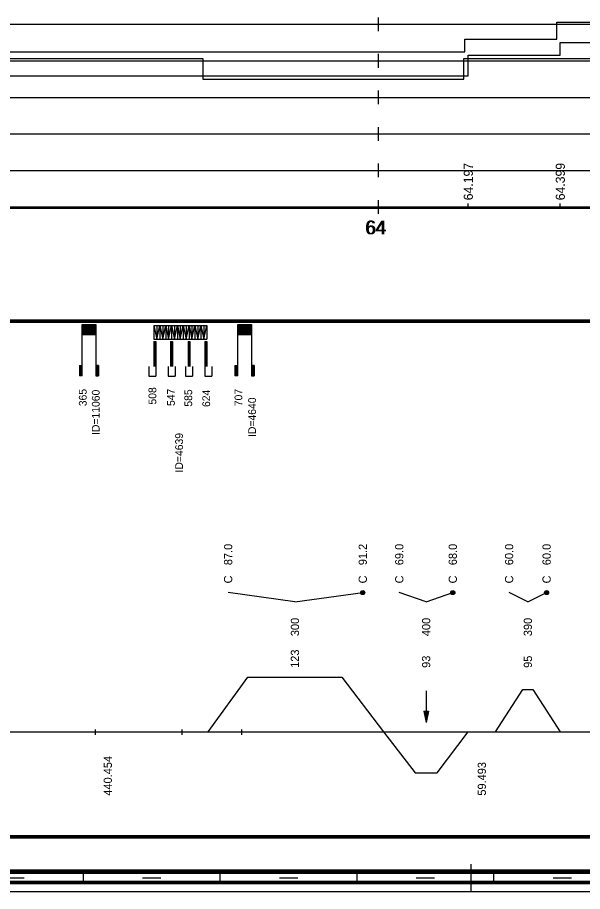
# Model space of a CAD drawing. Extents: x 2 to 10148, y 0 to 380.
# Drawn here: x 6620.6 to 6744.4, y 0 to 191.5 of the extents above; entities that cross this region are included whole.
import ezdxf

# ---------------------------------------------------------------- set-up
doc = ezdxf.new("R2010")
doc.units = 0
for name, color, linetype in [('CARA_S_OBJEKTY', 7, 'Continuous'), ('KRIV1_CARA', 7, 'Continuous'), ('KRIV1_TEXT', 7, 'Continuous'), ('OBJEKTY_TEXT', 7, 'Continuous'), ('OBJEKTY_TVAR', 7, 'Continuous'), ('RAM', 7, 'Continuous'), ('RYCHL_A', 7, 'Continuous'), ('RYCHL_B', 7, 'Continuous'), ('RYCHL_C', 7, 'Continuous'), ('RYCHL_RASTR', 7, 'Continuous'), ('RYCHL_STAN', 7, 'Continuous'), ('STAN_CARA', 7, 'Continuous'), ('STANIC_ZMEN_V', 7, 'Continuous')]:
    doc.layers.add(name, color=color, linetype=linetype)

msp = doc.modelspace()

# ---------------------------------------------------------------- linework, layer by layer
for p, q in [((6637.6, 35.51), (6637.6, 34.32)), ((6656.61, 35.51), (6656.61, 34.32)), ((6669.66, 35.51), (6669.66, 34.32))]:
    msp.add_line(p, q)
at = {"layer": 'CARA_S_OBJEKTY'}
for p, q in [((5974.91, 125.25), (6872.96, 125.25)), ((5974.91, 125), (6872.96, 125)), ((5974.91, 124.75), (6872.96, 124.75))]:
    msp.add_line(p, q, dxfattribs=at)
at = {"layer": 'KRIV1_CARA'}
for p, q in [((6662.39, 35), (6671.09, 47)), ((6671.09, 47), (6691.7, 47)), ((6691.7, 47), (6700.82, 35)), ((6725.35, 35), (6731.35, 44.23)), ((6731.35, 44.23), (6733.57, 44.23)), ((6733.57, 44.23), (6739.57, 35)), ((5974.91, 35), (6872.96, 35)), ((6700.82, 35), (6707.72, 26)), ((6712.6, 26), (6719.4, 35)), ((6707.72, 26), (6712.6, 26))]:
    msp.add_line(p, q, dxfattribs=at)
at = {"layer": 'KRIV1_TEXT'}
for p, q in [((6681.39, 63.5), (6666.74, 65.5)), ((6681.39, 63.5), (6696.26, 65.5)), ((6710.16, 63.5), (6704.27, 65.5)), ((6710.16, 63.5), (6716, 65.5)), ((6732.46, 63.5), (6728.35, 65.5)), ((6732.46, 63.5), (6736.57, 65.5)), ((6710.16, 44), (6710.16, 42.2)), ((6710.16, 42.2), (6710.16, 40)), ((6709.66, 39.5), (6710.16, 37)), ((6709.66, 39.5), (6710.66, 39.5)), ((6709.76, 39.5), (6710.16, 37.5)), ((6709.86, 39.5), (6710.16, 38)), ((6709.96, 39.5), (6710.16, 38.5)), ((6710.06, 39.5), (6710.16, 39)), ((6710.16, 40), (6710.16, 37)), ((6710.66, 39.5), (6710.16, 37)), ((6710.56, 39.5), (6710.16, 37.5)), ((6710.46, 39.5), (6710.16, 38)), ((6710.36, 39.5), (6710.16, 38.5)), ((6710.26, 39.5), (6710.16, 39)), ((6710.16, 39.5), (6710.16, 39.5)), ((6710.16, 39.5), (6710.16, 39.5))]:
    msp.add_line(p, q, dxfattribs=at)
for centre, radius in [((6696.26, 65.5), 0.45), ((6696.26, 65.5), 0.3), ((6696.26, 65.5), 0.15), ((6716, 65.5), 0.45), ((6716, 65.5), 0.3), ((6716, 65.5), 0.15), ((6736.57, 65.5), 0.45), ((6736.57, 65.5), 0.3), ((6736.57, 65.5), 0.15)]:
    msp.add_circle(centre, radius, dxfattribs=at)
at = {"layer": 'OBJEKTY_TVAR'}
for p, q in [((6634.72, 124.25), (6637.72, 124.25)), ((6634.72, 113), (6634.72, 124.25)), ((6634.72, 124.17), (6637.72, 124.17)), ((6634.72, 124.1), (6637.72, 124.1)), ((6634.72, 124.02), (6637.72, 124.02)), ((6634.72, 123.95), (6637.72, 123.95)), ((6634.72, 123.87), (6637.72, 123.87)), ((6634.72, 123.8), (6637.72, 123.8)), ((6634.72, 123.72), (6637.72, 123.72)), ((6634.72, 123.65), (6637.72, 123.65)), ((6634.72, 123.57), (6637.72, 123.57)), ((6634.72, 123.5), (6637.72, 123.5)), ((6634.72, 123.42), (6637.72, 123.42)), ((6634.72, 123.35), (6637.72, 123.35)), ((6634.72, 123.27), (6637.72, 123.27)), ((6634.72, 123.2), (6637.72, 123.2)), ((6634.72, 123.12), (6637.72, 123.12)), ((6634.72, 123.05), (6637.72, 123.05)), ((6634.72, 122.97), (6637.72, 122.97)), ((6634.72, 122.9), (6637.72, 122.9)), ((6634.72, 122.82), (6637.72, 122.82)), ((6634.72, 122.75), (6637.72, 122.75)), ((6634.72, 122.67), (6637.72, 122.67)), ((6634.72, 122.6), (6637.72, 122.6)), ((6637.72, 124.25), (6637.72, 113)), ((6650.44, 124), (6651.09, 121)), ((6650.44, 124), (6650.44, 121)), ((6650.44, 124), (6654.35, 124)), ((6651.09, 124), (6651.09, 121)), ((6651.09, 121), (6651.75, 124)), ((6651.75, 124), (6651.75, 121)), ((6651.75, 124), (6652.4, 121)), ((6652.4, 124), (6652.4, 121)), ((6652.4, 121), (6653.05, 124)), ((6653.05, 124), (6653.05, 121)), ((6653.05, 124), (6653.7, 121)), ((6653.7, 124), (6653.7, 121)), ((6653.7, 121), (6654.35, 124)), ((6654.35, 124), (6654.35, 121)), ((6654.35, 124), (6654.99, 121)), ((6654.35, 124), (6654.35, 121)), ((6654.35, 124), (6658.17, 124)), ((6654.99, 124), (6654.99, 121)), ((6654.99, 121), (6655.62, 124)), ((6655.62, 124), (6655.62, 121)), ((6655.62, 124), (6656.26, 121)), ((6656.26, 124), (6656.26, 121)), ((6656.26, 121), (6656.89, 124)), ((6656.89, 124), (6656.89, 121)), ((6656.89, 124), (6657.53, 121)), ((6657.53, 124), (6657.53, 121)), ((6657.53, 121), (6658.17, 124)), ((6658.17, 124), (6658.17, 121)), ((6658.17, 124), (6658.82, 121)), ((6658.17, 124), (6658.17, 121)), ((6658.17, 124), (6662.08, 124)), ((6658.82, 124), (6658.82, 121)), ((6658.82, 121), (6659.47, 124)), ((6659.47, 124), (6659.47, 121)), ((6659.47, 124), (6660.12, 121)), ((6660.12, 124), (6660.12, 121)), ((6660.12, 121), (6660.78, 124)), ((6660.78, 124), (6660.78, 121)), ((6660.78, 124), (6661.43, 121)), ((6661.43, 124), (6661.43, 121)), ((6661.43, 121), (6662.08, 124)), ((6662.08, 124), (6662.08, 121)), ((6668.85, 124.25), (6671.85, 124.25)), ((6668.85, 113), (6668.85, 124.25)), ((6668.85, 124.17), (6671.85, 124.17)), ((6668.85, 124.1), (6671.85, 124.1)), ((6668.85, 124.02), (6671.85, 124.02)), ((6668.85, 123.95), (6671.85, 123.95)), ((6668.85, 123.87), (6671.85, 123.87)), ((6668.85, 123.8), (6671.85, 123.8)), ((6668.85, 123.72), (6671.85, 123.72)), ((6668.85, 123.65), (6671.85, 123.65)), ((6668.85, 123.57), (6671.85, 123.57)), ((6668.85, 123.5), (6671.85, 123.5)), ((6668.85, 123.42), (6671.85, 123.42)), ((6668.85, 123.35), (6671.85, 123.35)), ((6668.85, 123.27), (6671.85, 123.27)), ((6668.85, 123.2), (6671.85, 123.2)), ((6668.85, 123.12), (6671.85, 123.12)), ((6668.85, 123.05), (6671.85, 123.05)), ((6668.85, 122.97), (6671.85, 122.97)), ((6668.85, 122.9), (6671.85, 122.9)), ((6668.85, 122.82), (6671.85, 122.82)), ((6668.85, 122.75), (6671.85, 122.75)), ((6668.85, 122.67), (6671.85, 122.67)), ((6668.85, 122.6), (6671.85, 122.6)), ((6671.85, 124.25), (6671.85, 113)), ((6634.72, 122.52), (6637.72, 122.52)), ((6634.72, 122.45), (6637.72, 122.45)), ((6634.72, 122.37), (6637.72, 122.37)), ((6634.72, 122.3), (6637.72, 122.3)), ((6634.72, 122.22), (6637.72, 122.22)), ((6634.72, 122.15), (6637.72, 122.15)), ((6634.72, 122.07), (6637.72, 122.07)), ((6650.44, 121), (6654.35, 121)), ((6654.35, 121), (6658.17, 121)), ((6658.17, 121), (6662.08, 121)), ((6668.85, 122.52), (6671.85, 122.52)), ((6668.85, 122.45), (6671.85, 122.45)), ((6668.85, 122.37), (6671.85, 122.37)), ((6668.85, 122.3), (6671.85, 122.3)), ((6668.85, 122.22), (6671.85, 122.22)), ((6668.85, 122.15), (6671.85, 122.15)), ((6668.85, 122.07), (6671.85, 122.07)), ((6650.44, 120.5), (6650.44, 115)), ((6650.44, 120.5), (6650.87, 120.5)), ((6650.66, 120.5), (6650.66, 115)), ((6650.87, 120.5), (6650.87, 115)), ((6654.14, 120.5), (6654.14, 115)), ((6654.14, 120.5), (6654.56, 120.5)), ((6654.35, 120.5), (6654.35, 115)), ((6654.56, 120.5), (6654.56, 115)), ((6657.95, 120.5), (6657.95, 115)), ((6657.95, 120.5), (6658.38, 120.5)), ((6658.17, 120.5), (6658.17, 115)), ((6658.38, 120.5), (6658.38, 115)), ((6661.66, 120.5), (6661.66, 115)), ((6661.66, 120.5), (6662.08, 120.5)), ((6661.87, 120.5), (6661.87, 115)), ((6662.08, 120.5), (6662.08, 115)), ((6634.12, 115.25), (6634.12, 113)), ((6634.12, 115.25), (6634.72, 115.25)), ((6634.19, 115.25), (6634.19, 113)), ((6634.27, 115.25), (6634.27, 113)), ((6634.34, 115.25), (6634.34, 113)), ((6634.42, 115.25), (6634.42, 113)), ((6634.49, 115.25), (6634.49, 113)), ((6634.57, 115.25), (6634.57, 113)), ((6634.64, 115.25), (6634.64, 113)), ((6638.32, 115.25), (6637.72, 115.25)), ((6637.8, 115.25), (6637.8, 113)), ((6637.87, 115.25), (6637.87, 113)), ((6637.95, 115.25), (6637.95, 113)), ((6638.02, 115.25), (6638.02, 113)), ((6638.1, 115.25), (6638.1, 113)), ((6638.17, 115.25), (6638.17, 113)), ((6638.25, 115.25), (6638.25, 113)), ((6638.32, 115.25), (6638.32, 113)), ((6649.37, 115), (6649.37, 112.9)), ((6650.87, 115), (6650.87, 112.9)), ((6653.6, 115), (6653.6, 112.9)), ((6655.1, 115), (6655.1, 112.9)), ((6657.42, 115), (6657.42, 112.9)), ((6658.92, 115), (6658.92, 112.9)), ((6661.66, 115), (6661.66, 112.9)), ((6663.16, 115), (6663.16, 112.9)), ((6668.25, 115.25), (6668.25, 113)), ((6668.25, 115.25), (6668.85, 115.25)), ((6668.32, 115.25), (6668.32, 113)), ((6668.4, 115.25), (6668.4, 113)), ((6668.47, 115.25), (6668.47, 113)), ((6668.55, 115.25), (6668.55, 113)), ((6668.62, 115.25), (6668.62, 113)), ((6668.7, 115.25), (6668.7, 113)), ((6668.77, 115.25), (6668.77, 113)), ((6672.45, 115.25), (6671.85, 115.25)), ((6671.93, 115.25), (6671.93, 113)), ((6672, 115.25), (6672, 113)), ((6672.08, 115.25), (6672.08, 113)), ((6672.15, 115.25), (6672.15, 113)), ((6672.23, 115.25), (6672.23, 113)), ((6672.3, 115.25), (6672.3, 113)), ((6672.38, 115.25), (6672.38, 113)), ((6672.45, 115.25), (6672.45, 113)), ((6634.72, 113), (6634.12, 113)), ((6637.72, 113), (6638.32, 113)), ((6668.85, 113), (6668.25, 113)), ((6671.85, 113), (6672.45, 113)), ((6649.37, 112.9), (6650.87, 112.9)), ((6653.6, 112.9), (6655.1, 112.9)), ((6657.42, 112.9), (6658.92, 112.9)), ((6661.66, 112.9), (6663.16, 112.9))]:
    msp.add_line(p, q, dxfattribs=at)
at = {"layer": 'RAM'}
for p, q in [((6720, 0), (6720, 6)), ((5974.91, 4.75), (6872.96, 4.75)), ((5974.91, 4.5), (6872.96, 4.5)), ((5974.91, 4.25), (6872.96, 4.25)), ((5974.91, 4), (6872.96, 4)), ((6635, 2), (6635, 4)), ((6665, 2), (6665, 4)), ((6695, 2), (6695, 4)), ((6725, 2), (6725, 4)), ((5974.91, 2.25), (6872.96, 2.25)), ((5974.91, 2), (6872.96, 2)), ((6618, 3), (6622, 3)), ((6648, 3), (6652, 3)), ((6678, 3), (6682, 3)), ((6708, 3), (6712, 3)), ((6738, 3), (6742, 3)), ((5974.91, 1.75), (6872.96, 1.75)), ((5974.91, 0), (6872.96, 0))]:
    msp.add_line(p, q, dxfattribs=at)
at = {"layer": 'RYCHL_A'}
for p, q in [((6617.69, 182.5), (6661.19, 182.5)), ((6661.19, 182.5), (6661.19, 178)), ((6718.39, 178), (6718.39, 182.5)), ((6718.39, 182.5), (6872.99, 182.5)), ((6661.19, 178), (6718.39, 178))]:
    msp.add_line(p, q, dxfattribs=at)
at = {"layer": 'RYCHL_B'}
for p, q in [((6739.57, 183.25), (6739.57, 186)), ((6739.57, 186), (6905.42, 186)), ((6719.4, 178.75), (6719.4, 183.25)), ((6719.4, 183.25), (6739.57, 183.25)), ((6614.69, 178.75), (6719.4, 178.75))]:
    msp.add_line(p, q, dxfattribs=at)
at = {"layer": 'RYCHL_C'}
for p, q in [((6738.82, 186.75), (6738.82, 190.5)), ((6738.82, 190.5), (6905.84, 190.5)), ((6718.65, 184), (6718.65, 186.75)), ((6718.65, 186.75), (6738.82, 186.75)), ((6614.06, 184), (6718.65, 184))]:
    msp.add_line(p, q, dxfattribs=at)
at = {"layer": 'RYCHL_RASTR'}
for p, q in [((6699.69, 188.5), (6699.69, 191.5)), ((5971.21, 190), (6871.33, 190)), ((5971.5, 182), (6871.56, 182)), ((6699.69, 180.5), (6699.69, 183.5)), ((6699.69, 172.5), (6699.69, 175.5)), ((5971.78, 174), (6873.11, 174)), ((6699.69, 164.5), (6699.69, 167.5)), ((5971.77, 166), (6873.11, 166)), ((6699.69, 156.5), (6699.69, 159.5)), ((5971.78, 158), (6873.11, 158)), ((6699.69, 148.5), (6699.69, 151.5)), ((5974.91, 150), (6872.96, 150)), ((5974.91, 149.75), (6872.96, 149.75))]:
    msp.add_line(p, q, dxfattribs=at)
at = {"layer": 'STAN_CARA'}
for p, q in [((6301.19, 12.25), (6798.19, 12.25)), ((6301.19, 12), (6798.19, 12)), ((6301.19, 12), (6798.19, 12)), ((6301.19, 11.75), (6798.19, 11.75))]:
    msp.add_line(p, q, dxfattribs=at)
at = {"layer": 'STANIC_ZMEN_V'}
for p, q in [((6719.4, 150), (6719.4, 150.75)), ((6739.57, 150), (6739.57, 150.75))]:
    msp.add_line(p, q, dxfattribs=at)

# ---------------------------------------------------------------- texts
at = {"layer": 'KRIV1_TEXT'}
for s, p in [('87.0', (6667.64, 71.5)), ('91.2', (6697.16, 71.5)), ('69.0', (6705.17, 71.5)), ('68.0', (6716.9, 71.5)), ('60.0', (6729.25, 71.5)), ('60.0', (6737.47, 71.5)), ('C', (6667.64, 67.5)), ('C', (6697.16, 67.5)), ('C', (6705.17, 67.5)), ('C', (6716.9, 67.5)), ('C', (6729.25, 67.5)), ('C', (6737.47, 67.5)), ('300', (6682.29, 55.95)), ('400', (6711.06, 55.95)), ('390', (6733.36, 55.95)), ('123', (6682.29, 49)), ('93', (6711.06, 49)), ('95', (6733.36, 49)), ('440.454', (6641.26, 21)), ('59.493', (6723.27, 21))]:
    msp.add_text(s, height=1.8, rotation=90, dxfattribs=at).set_placement(p)
at = {"layer": 'OBJEKTY_TEXT'}
for s, p in [('365', (6635.72, 106.33)), ('ID=11060', (6638.57, 100.03)), ('508', (6650.99, 106.69)), ('547', (6655.05, 106.38)), ('585', (6658.86, 106.23)), ('624', (6662.79, 106.15)), ('707', (6669.85, 106.33)), ('ID=4640', (6672.85, 99.59)), ('ID=4639', (6656.84, 91.81))]:
    msp.add_text(s, height=1.7, rotation=90, dxfattribs=at).set_placement(p)
at = {"layer": 'RYCHL_STAN'}
for p in [(6696.75, 144), (6697, 144)]:
    msp.add_text('64', height=3, dxfattribs=at).set_placement(p)
at = {"layer": 'STANIC_ZMEN_V'}
for s, p in [('64.197', (6720.4, 151.45)), ('64.399', (6740.57, 151.45))]:
    msp.add_text(s, height=2, rotation=90, dxfattribs=at).set_placement(p)

doc.saveas('drawing.dxf')
